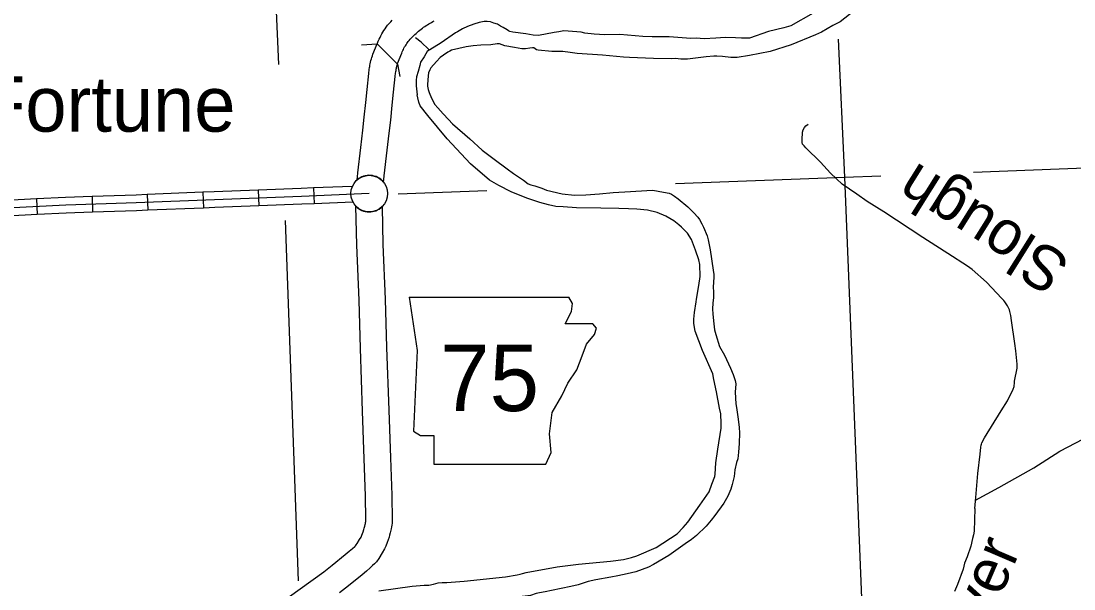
# Model space of a CAD drawing. Extents: x 1720274 to 1751788, y 372074 to 391887.
# Drawn here: x 1737987 to 1739571, y 379933 to 380788 of the extents above; entities that cross this region are included whole.
import ezdxf

# ---------------------------------------------------------------- set-up
doc = ezdxf.new("R2010")
doc.units = 0
for name, color, linetype in [('Level 10', 7, 'Continuous'), ('Level 21', 7, 'Continuous'), ('Level 24', 7, 'Continuous'), ('Level 32', 7, 'Continuous'), ('Level 35', 7, 'Continuous'), ('Level 37', 7, 'Continuous'), ('Level 5', 7, 'Continuous'), ('Level 9', 7, 'Continuous')]:
    doc.layers.add(name, color=color, linetype=linetype)

msp = doc.modelspace()

# ---------------------------------------------------------------- linework, layer by layer
at = {"layer": 'Level 10'}
msp.add_line((1738522.7, 380753.8), (1738553.1, 380723.3), dxfattribs=at)
for points in [[(1738522.7, 380753.8), (1738523.1, 380754.9), (1738524.3, 380757.8), (1738525.6, 380760.6), (1738527, 380763.3), (1738528.4, 380766), (1738529.8, 380768.6), (1738531.4, 380771.2), (1738533, 380773.8), (1738534.6, 380776.3), (1738536.4, 380778.8), (1738538.4, 380781.7), (1738540.9, 380784.6), (1738543.1, 380787.1), (1738545.3, 380789.5)], [(1738553.1, 380723.3), (1738553.3, 380723.9), (1738559.6, 380739.8), (1738560.4, 380741.6), (1738561.2, 380743.5), (1738562.2, 380745.4), (1738563.1, 380747.2), (1738564.1, 380749), (1738565.2, 380750.8), (1738566.3, 380752.5), (1738567.4, 380754.3), (1738568.6, 380756), (1738569.5, 380757.3), (1738570.8, 380758.7), (1738572.4, 380760.6), (1738574.1, 380762.4), (1738575.8, 380764.2), (1738577.6, 380766), (1738579.4, 380767.7), (1738581.2, 380769.4), (1738583, 380771), (1738584.9, 380772.6), (1738586.8, 380774.2), (1738588.9, 380775.8), (1738590.9, 380777.4), (1738592.7, 380778.7), (1738594.6, 380780.1), (1738596.6, 380781.4), (1738598.5, 380782.6), (1738600.5, 380783.8), (1738602.5, 380785), (1738604.5, 380786.1), (1738606.6, 380787.2), (1738608.6, 380788.2)], [(1738492.6, 380549.1), (1738493.1, 380553.6), (1738493.7, 380559.4), (1738498, 380597.9), (1738501, 380623.7), (1738503.4, 380643.3), (1738505.6, 380665.5), (1738507.7, 380684.9), (1738510.1, 380708.9), (1738510.9, 380715.2), (1738511.3, 380717.9), (1738511.6, 380719.6), (1738511.9, 380721.5), (1738512.3, 380723.8), (1738512.8, 380726.2), (1738513.4, 380728.6), (1738514, 380731), (1738514.8, 380733.4), (1738515.6, 380735.8), (1738516.4, 380738), (1738522.7, 380753.8)], [(1738553.1, 380723.3), (1738552.8, 380722.6), (1738552.4, 380721.3), (1738552, 380720.1), (1738551.7, 380718.9), (1738551.4, 380717.6), (1738551.1, 380716.4), (1738550.8, 380714.9), (1738550.6, 380713.3), (1738550.3, 380711.5), (1738550, 380709.5), (1738549.4, 380704.7), (1738547, 380680.8), (1738544.9, 380661.4), (1738542.6, 380639), (1738540.2, 380619.1), (1738537.3, 380593.5), (1738533, 380555.1), (1738532.4, 380549.5), (1738532, 380545.9)], [(1738498.4, 380011), (1738499.7, 380013.7), (1738500.8, 380016.3), (1738501.6, 380018.9), (1738502.7, 380022.3), (1738503.4, 380024.7), (1738504.2, 380027.4), (1738504.7, 380029.8), (1738505.1, 380031.7), (1738505.3, 380032.8), (1738505.5, 380034.4), (1738505.9, 380036.7), (1738505.9, 380037.3), (1738505.4, 380073.1), (1738503.1, 380129), (1738500.8, 380200.8), (1738497.5, 380295), (1738495.5, 380367.7), (1738491.9, 380450.5), (1738490.6, 380509.3)], [(1738530.1, 380508.5), (1738531.3, 380451.8), (1738535, 380369.2), (1738537, 380296.3), (1738540.3, 380202.1), (1738542.6, 380130.4), (1738544.8, 380074.2), (1738545.4, 380035.8), (1738545.1, 380032.2), (1738544.7, 380029), (1738544.3, 380026.5), (1738543.8, 380023.6), (1738543.3, 380021.4), (1738542.5, 380017.6), (1738541.3, 380013.8), (1738540.6, 380011), (1738539.3, 380007), (1738538, 380003), (1738535.7, 379997.3), (1738533.6, 379993.1)], [(1738390.6, 379921.8), (1738406.9, 379933), (1738442.3, 379958.5), (1738455.2, 379968.5), (1738474.7, 379984.6), (1738480.8, 379989.7), (1738485.6, 379994), (1738489, 379997), (1738490.2, 379998.1), (1738491.1, 379999.2), (1738492.7, 380001.2), (1738496.3, 380007.3), (1738498.4, 380011)], [(1738533.6, 379993.1), (1738530.5, 379987.5), (1738525.4, 379979), (1738521.5, 379973.9), (1738518.6, 379970.6), (1738515.8, 379968), (1738512, 379964.6), (1738506.7, 379959.8), (1738500, 379954.2), (1738479.8, 379937.6), (1738466, 379926.9)]]:
    msp.add_lwpolyline(points, dxfattribs=at)
for start, end in [(39.8155, 131.006), (223.1149, 314.3949)]:
    msp.add_arc((1738510.8, 380528.2), 27.6, start, end, dxfattribs=at)
at = {"layer": 'Level 21'}
for p, q in [((1738570.7, 380372.3), (1738582.7, 380292.1)), ((1738816.6, 380362.9), (1738811.1, 380372.2)), ((1738805.9, 380332.2), (1738815.3, 380350.9)), ((1738815.3, 380350.9), (1738816.6, 380362.9)), ((1738847.4, 380332.2), (1738805.9, 380332.2)), ((1738852.7, 380325.5), (1738847.4, 380332.2)), ((1738838, 380301.4), (1738850, 380316.1)), ((1738850, 380316.1), (1738852.7, 380325.5)), ((1738831.3, 380284.1), (1738838, 380301.4)), ((1738582.7, 380292.1), (1738577.4, 380170.5)), ((1738823.3, 380262.7), (1738831.3, 380284.1)), ((1738809.9, 380242.6), (1738823.3, 380262.7)), ((1738800.6, 380223.9), (1738809.9, 380242.6)), ((1738785.9, 380198.5), (1738800.6, 380223.9)), ((1738781.9, 380166.5), (1738785.9, 380198.5)), ((1738577.4, 380170.5), (1738588.1, 380163.8)), ((1738588.1, 380163.8), (1738608.1, 380163.8)), ((1738608.1, 380163.8), (1738608.1, 380121)), ((1738784.5, 380138.4), (1738781.9, 380166.5)), ((1738776.5, 380121), (1738784.5, 380138.4)), ((1738608.1, 380121), (1738776.5, 380121))]:
    msp.add_line(p, q, dxfattribs=at)
msp.add_lwpolyline([(1738570.7, 380372.3), (1738811.1, 380372.2)], dxfattribs=at)
at = {"layer": 'Level 24'}
msp.add_circle((1738510.8, 380528.2), 27.6, dxfattribs=at)
at = {"layer": 'Level 32'}
for p, q in [((1738093.6, 380523.8), (1738094.4, 380500.1)), ((1738176.8, 380526.8), (1738177.8, 380503.1)), ((1738260.2, 380530.2), (1738261.2, 380506.5)), ((1738343.6, 380533.4), (1738344.5, 380509.7)), ((1738426.9, 380536.7), (1738427.9, 380513)), ((1738010, 380520.3), (1738011.2, 380496.6))]:
    msp.add_line(p, q, dxfattribs=at)
for points in [[(1738485.3, 380539), (1738426.9, 380536.7)], [(1738510.8, 380528.2), (1738408.9, 380524.1), (1738277.9, 380519.1), (1738160.2, 380514.2), (1738054.3, 380510.6), (1737964.8, 380506.2), (1737905.5, 380503.8), (1737846.7, 380500.6), (1737763.9, 380496.6), (1737679.2, 380491.8), (1737612, 380487.5), (1737560.5, 380485.5), (1737555.2, 380484.9), (1737551.6, 380484.3), (1737547.7, 380483.8), (1737546.5, 380483.5), (1737544.9, 380483.1), (1737543.2, 380482.5)], [(1738093.6, 380523.8), (1738053.8, 380522.5), (1738010, 380520.3)], [(1738176.8, 380526.8), (1738159.8, 380526.1), (1738093.6, 380523.8)], [(1738260.2, 380530.2), (1738176.8, 380526.8)], [(1738343.6, 380533.4), (1738277.4, 380530.9), (1738260.2, 380530.2)], [(1738426.9, 380536.7), (1738408.4, 380535.9), (1738343.6, 380533.4)], [(1738010, 380520.3), (1737964.3, 380518), (1737926.8, 380516.5)], [(1738261.2, 380506.5), (1738177.8, 380503.1)], [(1738344.5, 380509.7), (1738278.4, 380507.2), (1738261.2, 380506.5)], [(1738427.9, 380513), (1738409.4, 380512.2), (1738344.5, 380509.7)], [(1738486.3, 380515.4), (1738427.9, 380513)], [(1738011.2, 380496.6), (1737965.3, 380494.4), (1737927.8, 380492.8)], [(1738094.4, 380500.1), (1738054.8, 380498.8), (1738011.2, 380496.6)], [(1738177.8, 380503.1), (1738160.6, 380502.4), (1738094.4, 380500.1)]]:
    msp.add_lwpolyline(points, dxfattribs=at)
at = {"layer": 'Level 35'}
for points in [[(1738600.5, 380745.3), (1738588.7, 380756.4), (1738580.5, 380762.7)], [(1739422.3, 380054.1), (1739423.5, 380070.5), (1739426.6, 380106.6), (1739430.2, 380135.8), (1739431, 380146.4), (1739431.6, 380149.3), (1739432, 380150.8), (1739432.9, 380152.9), (1739436.9, 380160.7), (1739462, 380200.9), (1739471.3, 380216.1), (1739479.9, 380234), (1739481.3, 380237.8), (1739481.6, 380239.8), (1739481.8, 380241.6), (1739482.1, 380245.7), (1739483.1, 380250.8), (1739484.9, 380260.2), (1739485.4, 380262.7), (1739485.7, 380265.4), (1739485.7, 380271.5), (1739484.9, 380281.5), (1739484, 380291.5), (1739482.5, 380302.7), (1739477.5, 380337), (1739476.6, 380344.5), (1739476.1, 380346.9), (1739475.1, 380350.9), (1739474.3, 380353.3), (1739473, 380356.2), (1739471.6, 380359), (1739469.6, 380362.5), (1739467.5, 380365.4), (1739465.7, 380367.4), (1739463, 380370.3), (1739439.8, 380394.9), (1739418.1, 380413.8), (1739411.2, 380419.2), (1739404.3, 380423.7), (1739388.4, 380433.7), (1739343.8, 380462.3), (1739285.2, 380500.7), (1739260.4, 380516.4), (1739244.7, 380527.2), (1739222.3, 380542.4), (1739214.1, 380550.7), (1739205.2, 380559), (1739189.8, 380575.5), (1739167.7, 380597.4), (1739165.2, 380600.1), (1739163, 380602.9), (1739162.4, 380605.1), (1739162.2, 380609), (1739163, 380620.6), (1739164.1, 380624.4), (1739165.8, 380628), (1739168, 380630.2), (1739171.3, 380633)], [(1739423.2, 380066.5), (1739458.1, 380085.7), (1739510.8, 380115.1), (1739550.3, 380140.6), (1739597.3, 380165.2), (1739625.4, 380180.2), (1739646.9, 380190.3), (1739647.9, 380190.4)], [(1739422.3, 380054.1), (1739421, 380020.1), (1739420.2, 380014.5), (1739418.8, 380008.7), (1739416.1, 379997.4), (1739410.5, 379981.1), (1739406.7, 379972), (1739404.5, 379962.6), (1739396.2, 379939.4), (1739391.8, 379929.2)]]:
    msp.add_lwpolyline(points, dxfattribs=at)
at = {"layer": 'Level 37'}
for points in [[(1738499, 380752.1), (1738522.7, 380753.8)], [(1738553.1, 380723.3), (1738556.7, 380704.7)]]:
    msp.add_lwpolyline(points, dxfattribs=at)
at = {"layer": 'Level 5'}
for points in [[(1738346, 381366.1), (1738374.2, 380722.8)], [(1739216.6, 380760.7), (1739226, 380552.9)], [(1739226, 380552.9), (1739280.9, 380555)], [(1739420.1, 380560.5), (1739600.8, 380567.7)], [(1738971.6, 380543.5), (1739226, 380552.9)], [(1739226, 380552.9), (1739259.5, 379720.3)], [(1738554.2, 380528), (1738687.6, 380533)], [(1738384.3, 380487.8), (1738403.8, 379945)]]:
    msp.add_lwpolyline(points, dxfattribs=at)
at = {"layer": 'Level 9'}
for points in [[(1739240.5, 380803.6), (1739219.5, 380787), (1739208.3, 380781.3), (1739191.3, 380771.2), (1739182.5, 380767.5), (1739145.6, 380752.2), (1739114.2, 380742.1), (1739083.1, 380736.4), (1739064.4, 380733.4), (1739054.8, 380733.3), (1739042.5, 380734.6), (1739034.1, 380735.1), (1739029.3, 380735), (1739017.7, 380734.3), (1739002, 380732), (1738989.9, 380730.8), (1738979.9, 380730.9), (1738971.9, 380731.5), (1738965.9, 380731.2), (1738938.4, 380731.9), (1738902.7, 380733), (1738893.7, 380733.6), (1738861.8, 380736.8), (1738823.9, 380739), (1738813.4, 380740.9), (1738802.2, 380742.3), (1738785.5, 380742.2), (1738764.9, 380744.3), (1738762.3, 380744.9), (1738760.5, 380746.3), (1738758.4, 380747.7), (1738756.6, 380747.8), (1738752.5, 380747.4), (1738745.9, 380746.3), (1738740.2, 380746.3), (1738729.4, 380748), (1738714.8, 380750.9), (1738706.8, 380753.6), (1738703.3, 380753.7), (1738693.8, 380752.5), (1738678.9, 380751.8), (1738667, 380750.9), (1738656.7, 380749.2)], [(1739178.9, 380800.1), (1739145.2, 380781), (1739135, 380778), (1739111.6, 380772.1), (1739083.2, 380762.5), (1739080, 380762.3), (1739071.2, 380762.4), (1739061.9, 380763), (1739046.4, 380763.3), (1739032.4, 380762.3), (1739015, 380761.4), (1739002.6, 380762.2), (1738995, 380761.9), (1738962.4, 380764.5), (1738936.5, 380764.5), (1738922.7, 380764.8), (1738888.1, 380767.6), (1738865.3, 380767.2), (1738849.2, 380768.4), (1738835.4, 380769.7), (1738829.9, 380771.2), (1738803.9, 380773.1), (1738796.3, 380771.9), (1738789.1, 380770.7)], [(1738789.1, 380770.7), (1738765.7, 380766.1), (1738757.4, 380766.8), (1738746.7, 380768.6), (1738727.1, 380771.2), (1738722.6, 380772.2), (1738720.2, 380773.5), (1738718.2, 380774.8), (1738712.6, 380778.2), (1738708.4, 380780.2), (1738703.7, 380783.3), (1738698.3, 380785.1), (1738693.2, 380787), (1738688.1, 380787.2), (1738683.9, 380787.2), (1738676.3, 380785.7), (1738668.3, 380783.3), (1738658.9, 380779.8), (1738651, 380776.4), (1738648.4, 380774.8), (1738645.9, 380773.1), (1738643.6, 380771.8), (1738640.7, 380770.2), (1738618.8, 380755.5), (1738602.1, 380744.9), (1738600.1, 380743.8), (1738598.1, 380742), (1738595.8, 380738.7), (1738593.5, 380734.3), (1738587.9, 380726), (1738586.7, 380721.3), (1738584.4, 380712), (1738582.1, 380704), (1738581.4, 380698.9), (1738581.4, 380690.7), (1738582.7, 380676.8)], [(1738656.7, 380749.2), (1738634.4, 380744.1), (1738632.2, 380742.7), (1738629.2, 380741), (1738622.6, 380736.7), (1738617.7, 380733.3), (1738611.9, 380727), (1738603.5, 380717.4), (1738601.8, 380714.5), (1738600.1, 380710.3), (1738599.5, 380705.6), (1738598.5, 380692.5), (1738598.5, 380689.8), (1738599.3, 380684.9), (1738601.2, 380680.4), (1738604.4, 380671.9), (1738609.7, 380662.2), (1738613.8, 380657.2), (1738622.1, 380648.5), (1738630.2, 380639.6), (1738636.3, 380633.3), (1738662.2, 380610.6), (1738680.9, 380593.7), (1738699, 380579.9), (1738718.5, 380565.6), (1738727.9, 380558.6), (1738742.8, 380548.6), (1738749.9, 380543.1), (1738753.9, 380541.6), (1738760.2, 380539.7), (1738770.5, 380536.3), (1738777.6, 380533.6), (1738801, 380527.9), (1738819.7, 380526.1), (1738836.8, 380526.3), (1738857.2, 380527.8), (1738877.9, 380530), (1738904.1, 380531.4), (1738928.8, 380532.9), (1738937.5, 380533.2), (1738953.5, 380530.6), (1738962.2, 380529), (1738965.5, 380527.5), (1738970.1, 380524.6), (1738975.5, 380520.4), (1738990.5, 380508.2), (1738999.4, 380499.4), (1739005.3, 380492.8), (1739008, 380489.2), (1739011.5, 380482.7), (1739014, 380477.7), (1739019.3, 380464.5), (1739020.8, 380458.4), (1739023.7, 380443.8), (1739028.4, 380412.9), (1739029.2, 380406.3), (1739029.2, 380402.5), (1739028.3, 380387.5), (1739028.7, 380380.3), (1739029, 380371.9), (1739027.9, 380363.3), (1739027.4, 380354.6), (1739028.1, 380346.5), (1739029.4, 380332), (1739030.4, 380323), (1739032.4, 380316.3), (1739038.1, 380298.1), (1739045.6, 380285.1), (1739054.4, 380265.6), (1739058.5, 380255.9), (1739061.6, 380246.6), (1739062.3, 380242), (1739061.6, 380229.2), (1739062.7, 380211.6), (1739063.5, 380206), (1739066.1, 380188.5), (1739067.3, 380175.9), (1739068.1, 380168.1), (1739067.4, 380151.9), (1739066.7, 380139.1), (1739065.3, 380128.9), (1739063.4, 380123.3), (1739061.1, 380112.3), (1739060.2, 380102.2), (1739057, 380090), (1739055.1, 380083.3), (1739050.5, 380072.6), (1739044.6, 380062.2), (1739030.9, 380043.6), (1739025.4, 380036.3), (1739017.7, 380027.6), (1739003.5, 380013.3), (1738995.9, 380007.4), (1738986.1, 380000.9), (1738961.9, 379983.1), (1738938.7, 379969.6), (1738930.9, 379965.9), (1738912.2, 379958.8), (1738899.1, 379955.8), (1738884.9, 379952.6), (1738874.3, 379950.9)], [(1739031.3, 380105.9), (1739032.5, 380122.7), (1739035.4, 380143.5), (1739040.3, 380174.9), (1739040.6, 380181.9), (1739039.7, 380196.8), (1739038.1, 380205.2), (1739033.6, 380229.7), (1739029.5, 380248.4), (1739027.7, 380256.9), (1739012.1, 380291.8), (1739001.3, 380321.2), (1738999.1, 380332.6), (1738999.2, 380339), (1739000.3, 380349.3), (1739003, 380365.3), (1739003.2, 380369.3), (1739006.8, 380389.8), (1739008.6, 380403.5), (1739008.5, 380421.5), (1739006.7, 380428.3), (1739001.8, 380443), (1738995.7, 380458.9), (1738989.6, 380468.5), (1738985.8, 380472.9), (1738980.7, 380477.7), (1738976.7, 380481.3), (1738969.4, 380487.3), (1738957.2, 380494.1), (1738943.9, 380499.7), (1738929.4, 380503.4), (1738913.3, 380504.9), (1738901, 380505.5), (1738886.4, 380505.7), (1738859.1, 380506.1), (1738822.6, 380506.7), (1738802.6, 380508.1), (1738791.5, 380509), (1738780.4, 380511.2), (1738767.3, 380514.7), (1738748.1, 380521.4), (1738724.3, 380531.1), (1738705.7, 380540.5), (1738691.9, 380548.4), (1738663.1, 380573), (1738628, 380610.7), (1738599.1, 380645.9), (1738587.6, 380660.6), (1738585.4, 380665.7), (1738583.7, 380672.5), (1738582.7, 380676.8)], [(1738737.9, 379955.4), (1738741.6, 379956.3), (1738746.9, 379957.5), (1738793.4, 379966.2), (1738825.5, 379970.2), (1738874.1, 379974.7), (1738893.7, 379977.5), (1738905.4, 379980.1), (1738913.6, 379982.8), (1738942.8, 379995.1), (1738974, 380016), (1738983.2, 380025.6), (1738990.2, 380033.6), (1739008.3, 380058.9), (1739022.5, 380079.3), (1739026.6, 380090.7), (1739030.8, 380102.4), (1739031.3, 380105.9)], [(1738525.1, 379930.3), (1738575.2, 379937), (1738593.3, 379938.4), (1738600.7, 379938.8), (1738607.4, 379940.2), (1738614.6, 379942.2), (1738620.5, 379942.6), (1738627.6, 379942.6), (1738653.8, 379944.5), (1738715.7, 379951), (1738733.5, 379954.3), (1738737.9, 379955.4)], [(1738874.3, 379950.9), (1738851.9, 379946.9), (1738840.3, 379944), (1738825.2, 379939.3), (1738814.2, 379936.8), (1738784.9, 379930.5), (1738775.4, 379928.4), (1738766.8, 379927.1), (1738761.8, 379926.1), (1738753.5, 379923.3), (1738736.9, 379920.9)]]:
    msp.add_lwpolyline(points, dxfattribs=at)

# ---------------------------------------------------------------- texts
at = {"layer": 'Level 21'}
msp.add_text('75', height=100.11, dxfattribs=at).set_placement((1738617.5, 380200.8))
at = {"layer": 'Level 24'}
msp.add_text('Fortune', height=83.42, dxfattribs=at).set_placement((1737925.1, 380621.5))
at = {"layer": 'Level 35'}
for s, rotation, p in [('Slough', 147.9575, (1739569.1, 380429.1)), ('Beaver', 66.7627, (1739380.5, 379733.1))]:
    msp.add_text(s, height=66.74, rotation=rotation, dxfattribs=at).set_placement(p)

doc.saveas('drawing.dxf')
